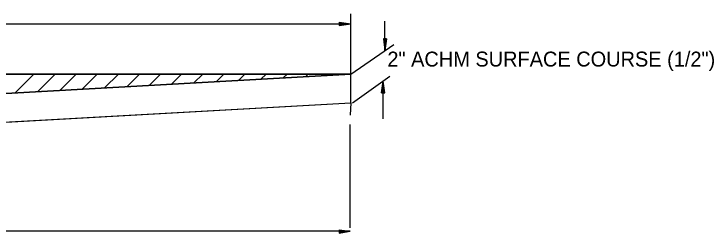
# Model space of a CAD drawing. Extents: x 1929624 to 1935547, y 596315 to 605721.
# Drawn here: x 1935241 to 1935522.6, y 602603.5 to 602691.7 of the extents above; entities that cross this region are included whole.
import ezdxf

# ---------------------------------------------------------------- set-up
doc = ezdxf.new("R2010")
doc.units = 0
doc.layers.add('Default', color=7, linetype='Continuous')
doc.layers.add('R_Annotation', color=7, linetype='Continuous')

msp = doc.modelspace()

# ---------------------------------------------------------------- linework, layer by layer
at = {"layer": 'Default'}
for p, q in [((1935376.48, 602667.46), (1935376.48, 602691.67)), ((1934964.92, 602687.68), (1935376.48, 602687.68)), ((1935371.81, 602688.34), (1935376.48, 602687.68)), ((1935371.81, 602688.34), (1935371.81, 602687.01)), ((1935371.81, 602688.13), (1935374.93, 602687.68)), ((1935371.81, 602688.13), (1935375.58, 602687.68)), ((1935371.81, 602687.9), (1935373.36, 602687.68)), ((1935371.81, 602687.9), (1935374.04, 602687.68)), ((1935371.81, 602687.01), (1935376.48, 602687.68)), ((1935371.81, 602687.46), (1935373.36, 602687.68)), ((1935371.81, 602687.23), (1935374.93, 602687.68)), ((1935371.81, 602687.01), (1935375.58, 602687.68)), ((1935371.81, 602687.23), (1935374.04, 602687.68)), ((1935371.81, 602687.46), (1935372.48, 602687.68)), ((1935371.81, 602687.68), (1935372.48, 602687.68)), ((1935390.24, 602676.99), (1935390.24, 602688.76)), ((1935389.59, 602681.66), (1935390.24, 602676.99)), ((1935390.91, 602681.66), (1935389.59, 602681.66)), ((1935389.81, 602681.66), (1935390.24, 602678.55)), ((1935389.81, 602681.66), (1935390.24, 602677.89)), ((1935390.02, 602681.66), (1935390.24, 602680.11)), ((1935390.02, 602681.66), (1935390.24, 602679.44)), ((1935390.91, 602681.66), (1935390.24, 602676.99)), ((1935390.47, 602681.66), (1935390.24, 602680.11)), ((1935390.7, 602681.66), (1935390.24, 602678.55)), ((1935390.91, 602681.66), (1935390.24, 602677.89)), ((1935390.7, 602681.66), (1935390.24, 602679.44)), ((1935390.24, 602681.66), (1935390.24, 602680.99)), ((1935390.47, 602681.66), (1935390.24, 602680.99)), ((1935376.48, 602667.46), (1935393.8, 602679.44)), ((1934915.16, 602667.46), (1935376.48, 602667.46)), ((1935241.49, 602659.89), (1935249.06, 602667.46)), ((1935250.48, 602660.39), (1935257.55, 602667.46)), ((1935259.47, 602660.9), (1935266.03, 602667.46)), ((1935268.46, 602661.4), (1935274.52, 602667.46)), ((1935277.45, 602661.9), (1935283, 602667.46)), ((1935286.44, 602662.41), (1935291.49, 602667.46)), ((1935295.43, 602662.91), (1935299.97, 602667.46)), ((1935304.42, 602663.42), (1935308.46, 602667.46)), ((1935313.41, 602663.92), (1935316.94, 602667.46)), ((1935322.39, 602664.42), (1935325.43, 602667.46)), ((1935331.38, 602664.93), (1935333.91, 602667.46)), ((1935340.37, 602665.43), (1935342.4, 602667.46)), ((1935349.36, 602665.94), (1935350.88, 602667.46)), ((1935358.35, 602666.44), (1935359.37, 602667.46)), ((1935367.34, 602666.94), (1935367.85, 602667.46)), ((1935376.33, 602667.45), (1935376.34, 602667.46)), ((1935376.48, 602655.92), (1935376.48, 602667.46)), ((1935377.13, 602655.93), (1935392.23, 602666.59)), ((1935388.9, 602659.93), (1935389.56, 602664.6)), ((1935389.56, 602649.49), (1935389.56, 602664.6)), ((1935390.23, 602659.93), (1935389.56, 602664.6)), ((1935389.13, 602659.93), (1935389.56, 602663.93)), ((1935389.13, 602659.93), (1935389.56, 602663.03)), ((1935389.34, 602659.93), (1935389.56, 602662.37)), ((1935389.34, 602659.93), (1935389.56, 602661.47)), ((1935390.23, 602659.93), (1935389.56, 602663.93)), ((1935390.01, 602659.93), (1935389.56, 602663.03)), ((1935390.01, 602659.93), (1935389.56, 602662.37)), ((1935389.78, 602659.93), (1935389.56, 602661.47)), ((1935388.9, 602659.93), (1935390.23, 602659.93)), ((1935389.78, 602659.93), (1935389.56, 602660.83)), ((1935389.56, 602659.93), (1935389.56, 602660.83)), ((1934964.92, 602632.82), (1935376.48, 602655.92)), ((1935376.48, 602655.92), (1935376.28, 602650.96)), ((1935376.25, 602605.6), (1935376.25, 602647.25)), ((1935376.25, 602604.19), (1934964.92, 602604.19)), ((1935371.81, 602604.84), (1935376.25, 602604.19)), ((1935371.81, 602604.84), (1935375.58, 602604.19)), ((1935371.81, 602604.84), (1935371.81, 602603.51)), ((1935371.81, 602604.63), (1935374.7, 602604.19)), ((1935371.81, 602604.63), (1935374.04, 602604.19)), ((1935371.81, 602604.39), (1935373.15, 602604.19)), ((1935371.81, 602604.39), (1935372.48, 602604.19)), ((1935371.81, 602603.51), (1935376.25, 602604.19)), ((1935371.81, 602603.96), (1935373.15, 602604.19)), ((1935371.81, 602603.74), (1935374.7, 602604.19)), ((1935371.81, 602603.74), (1935375.58, 602604.19)), ((1935371.81, 602603.96), (1935374.04, 602604.19)), ((1935371.81, 602604.19), (1935372.48, 602604.19))]:
    msp.add_line(p, q, dxfattribs=at)
for points in [[(1934964.87, 602647.26), (1934964.86, 602644.38), (1935376.48, 602667.46), (1934964.92, 602667.45)], [(1934964.86, 602644.38), (1934964.92, 602632.82), (1935376.48, 602655.92), (1935376.48, 602667.46), (1934964.86, 602644.38)], [(1934964.86, 602644.38), (1934964.92, 602632.82), (1935376.48, 602655.92), (1935376.48, 602667.46), (1934964.86, 602644.38)]]:
    msp.add_lwpolyline(points, dxfattribs=at)
at = {"layer": 'R_Annotation'}
msp.add_line((1934964.86, 602644.38), (1935376.48, 602667.46), dxfattribs=at)

# ---------------------------------------------------------------- texts
at = {"layer": 'Default'}
msp.add_text('2" ACHM SURFACE COURSE (1/2")', height=6, rotation=360, dxfattribs=at).set_placement((1935391.21, 602670.52))

doc.saveas('drawing.dxf')
